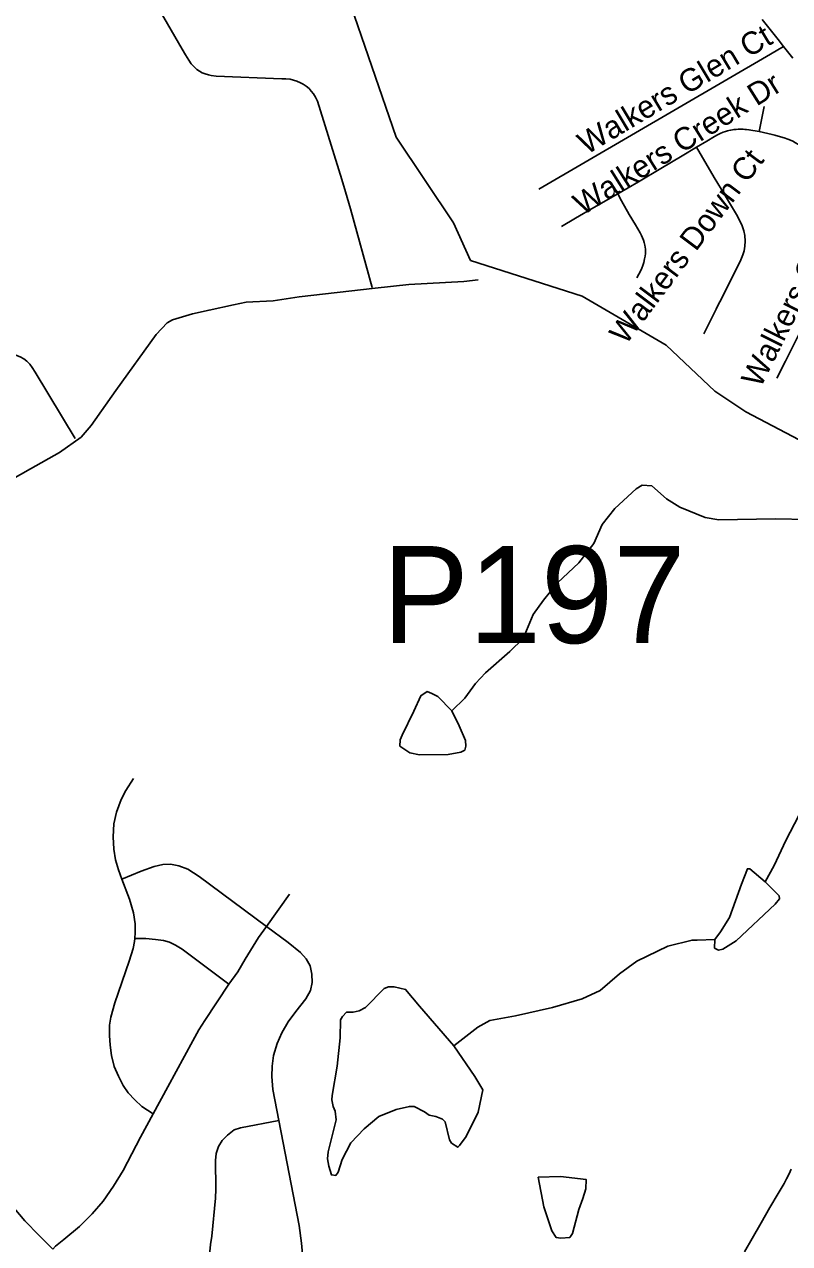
# Model space of a CAD drawing. Extents: x 1383679 to 1536984, y 460658 to 651027.
# Drawn here: x 1405913 to 1409147, y 493101 to 498254 of the extents above; entities that cross this region are included whole.
import ezdxf

# ---------------------------------------------------------------- set-up
doc = ezdxf.new("R2010")
doc.units = 0
for name, color, linetype in [('Exist Hydrographic Creek Single Shore', 7, 'Continuous'), ('Exist Hydrographic Misc Water Feature', 7, 'Continuous'), ('Exist Road Non-System Type 51', 7, 'Continuous'), ('Exist Road Non-System Type 51 Label', 7, 'Continuous'), ('Exist Road Secondary Structure Pipe Number Label', 7, 'Continuous')]:
    doc.layers.add(name, color=color, linetype=linetype)

msp = doc.modelspace()

# ---------------------------------------------------------------- linework, layer by layer
at = {"layer": 'Exist Hydrographic Creek Single Shore'}
msp.add_lwpolyline([(1414136.5, 495410.6), (1413927.4, 495438.7), (1413683.6, 495422.8), (1413487.7, 495349.3), (1413033.2, 495086.4), (1412697.2, 494919.1), (1412538.2, 494922.4), (1412339.2, 494975.6), (1411878.2, 495283.6), (1410222.7, 496097.7), (1409667.2, 496246.2), (1408961.2, 496615.8), (1408830.2, 496703.8), (1408625.2, 496898.3), (1408270.2, 497105.7), (1407798.2, 497256.3), (1407726.2, 497415.3), (1407483.3, 497778), (1407278.2, 498376.2)], dxfattribs=at)
at = {"layer": 'Exist Hydrographic Misc Water Feature'}
for points in [[(1405735.6, 496261), (1405938, 496375.1), (1406061.4, 496444.8), (1406152.7, 496509.4), (1406195.6, 496558.6), (1406298.6, 496705.9), (1406469.3, 496942.9), (1406516.3, 496992), (1406538.5, 497005.5), (1406623, 497030.1), (1406693.4, 497046.7), (1406795.9, 497068.4), (1406850.2, 497079.7), (1406964.4, 497085.6), (1407074.7, 497103), (1407395.6, 497139.2), (1407537.9, 497154.4), (1407770.3, 497167.8), (1407830.5, 497174.8)], [(1409225.4, 496161.2), (1409085.3, 496164), (1408847.1, 496160.6), (1408789.3, 496169.1), (1408682.1, 496213.9), (1408626.8, 496248.7), (1408563.8, 496304.2), (1408523.8, 496306.6), (1408497.5, 496291.6), (1408407.8, 496207.2), (1408354.5, 496140.1), (1408318.9, 496060.5), (1408255.4, 495978), (1408165.7, 495893.7), (1408106.2, 495821), (1408062.9, 495759.5), (1408021, 495658.6), (1407963.9, 495603.1), (1407862, 495513.3), (1407819.1, 495468.2), (1407773.9, 495406.7), (1407718.8, 495352.1)], [(1410138.7, 496109.2), (1410045.8, 496066.7), (1409908.4, 495997.3), (1409774.9, 495924.5), (1409573.5, 495753.7), (1409544.8, 495718.2), (1409503.5, 495649.3), (1409461.3, 495540.1), (1409356.4, 495292), (1409240.9, 495016.1), (1409130.7, 494804.2), (1409080.7, 494699.3), (1409043.3, 494629.5)], [(1407718.8, 495352.1), (1407660, 495413.1), (1407634.2, 495425.9), (1407614.4, 495433.7), (1407588, 495416.2), (1407558.7, 495351.1), (1407508.8, 495250.4), (1407500.4, 495230.1), (1407499.9, 495203.8), (1407541.3, 495175.1), (1407583.1, 495166.8), (1407703.3, 495168.5), (1407757.4, 495177.3), (1407773.7, 495186.8), (1407777.9, 495203.1), (1407776.5, 495227), (1407749.6, 495289.1), (1407718.8, 495352.1)], [(1409043.3, 494629.5), (1408978.4, 494685), (1408968.4, 494685.2), (1408943.1, 494620), (1408892.4, 494479.1), (1408855.1, 494419.1), (1408830.4, 494386)], [(1408830.4, 494386), (1408829.7, 494349.9), (1408845.7, 494341.4), (1408863.8, 494345.1), (1408920.5, 494380.1), (1409085.5, 494535.1), (1409104, 494558.5), (1409102.2, 494570.9), (1409043.3, 494629.5)], [(1408830.4, 494386), (1408756.4, 494383.3), (1408734.5, 494383.8), (1408631.8, 494358), (1408500.5, 494294.1), (1408427.5, 494241.4), (1408346.1, 494170.9), (1408269.3, 494134.7), (1408144.5, 494099.4), (1407987.8, 494064), (1407879.4, 494044), (1407828.8, 494015.5), (1407727.3, 493937.1)], [(1407727.3, 493937.1), (1407816.7, 493807.3), (1407849.7, 493750.9), (1407829.8, 493656.9), (1407779.7, 493553.7), (1407750.9, 493514.9), (1407744.9, 493508.4), (1407717.2, 493525.4), (1407709.4, 493539.5), (1407691, 493615.4), (1407679.2, 493626.3), (1407651.4, 493638.3), (1407623.4, 493643), (1407603.6, 493657.4), (1407560.1, 493680.4), (1407540.1, 493680.8), (1407483.9, 493668), (1407411.3, 493637.4), (1407348.1, 493586.2), (1407293, 493527.4), (1407255.5, 493455.9), (1407238.6, 493402.1), (1407228.3, 493388.4), (1407210.3, 493391.2), (1407198.9, 493427.5), (1407193.7, 493459.6), (1407196.3, 493489.1), (1407230.8, 493624.6), (1407225.5, 493660.8), (1407217.9, 493680.7), (1407212.6, 493708.7), (1407212.8, 493726.8), (1407235.3, 493851), (1407247.6, 493970.6), (1407249.1, 494046.9), (1407257.4, 494060.7), (1407273.8, 494078.4), (1407301.8, 494079.5), (1407327.9, 494084.7), (1407354.2, 494098.1), (1407433.7, 494179.4), (1407452, 494186.4), (1407476, 494185.9), (1407523.7, 494175.1), (1407582.4, 494104.2), (1407727.3, 493937.1)], [(1408084.6, 493381.8), (1408108.1, 493255.8), (1408142.1, 493155), (1408159.6, 493126.7), (1408179.5, 493123.9), (1408217.6, 493127.2), (1408229.8, 493143.3), (1408255.9, 493244.6), (1408272.9, 493291.8), (1408285.7, 493331.8), (1408286.4, 493372), (1408178.6, 493384), (1408084.6, 493381.8)]]:
    msp.add_lwpolyline(points, dxfattribs=at)
at = {"layer": 'Exist Road Non-System Type 51'}
for p, q in [((1409039.2, 497907.1), (1409017.4, 497801.4)), ((1407033.1, 494577.2), (1406935.9, 494440.9))]:
    msp.add_line(p, q, dxfattribs=at)
for points in [[(1406212.4, 498785.4), (1406580, 498149.9), (1406593.8, 498125.8), (1406607.1, 498102.8), (1406618.1, 498087.1), (1406628.4, 498075.3), (1406641, 498063.5), (1406652.9, 498055.6), (1406664.6, 498049.3), (1406676.4, 498045.4), (1406690.6, 498040.7), (1406702.4, 498037.5), (1406722.9, 498035.2), (1407000.9, 498024.1), (1407018.2, 498023.3), (1407035.6, 498021.8), (1407049.8, 498018.6), (1407064.8, 498013.8), (1407079.6, 498007.6), (1407091.5, 498001.2), (1407104.1, 497993.4), (1407115.9, 497982.3), (1407125.4, 497971.3), (1407134.9, 497960.3), (1407143.5, 497946.2), (1407151.4, 497929.6), (1407253.8, 497598), (1407270.2, 497546.1), (1407291.6, 497474.3), (1407382.9, 497141.2)], [(1409030.1, 498274.8), (1409098.5, 498189.5), (1409121.3, 498160.6), (1409160, 498111.7)], [(1409121.3, 498160.6), (1409066.3, 498128.1), (1408086.6, 497557.6)], [(1408753.1, 497735.2), (1408796.4, 497761), (1408829.2, 497780.3), (1408841.7, 497787), (1408853.3, 497792.7), (1408866.4, 497798.2), (1408875.2, 497801.5), (1408883.9, 497804.3), (1408890.4, 497805.9), (1408897.9, 497807.4), (1408905.3, 497808.5), (1408911.5, 497809.4), (1408920.8, 497810.4), (1408928.9, 497810.7), (1408935.9, 497810.9), (1408942.5, 497810.9), (1408950.2, 497810.7), (1408957.2, 497810.4), (1408963.9, 497809.8), (1408974.4, 497808.7), (1409017.4, 497801.4)], [(1409017.4, 497801.4), (1409072.4, 497787.9), (1409083.7, 497785.3), (1409108.2, 497778.7), (1409123.3, 497774.2), (1409138.8, 497768.9), (1409150.9, 497764.3), (1409160.9, 497759.9), (1409171.8, 497753.8), (1409181.5, 497748.1), (1409189.4, 497742.7), (1409196.6, 497736.7), (1409203.6, 497731), (1409224.5, 497710.6), (1409239.7, 497693.5), (1409253.6, 497676.8), (1409288, 497630.1), (1409300.2, 497613.2)], [(1408420.3, 497538.2), (1408508.3, 497588.7), (1408602.7, 497644.5), (1408692.1, 497698.8), (1408753.1, 497735.2)], [(1408783.5, 496945.9), (1408835.9, 497051), (1408843.9, 497066), (1408860, 497096.4), (1408909.4, 497196.3), (1408937.2, 497251.3), (1408949.5, 497279.5), (1408954.3, 497296.9), (1408957.3, 497316.6), (1408958.4, 497337.3), (1408957.3, 497362), (1408952.8, 497382.1), (1408945.8, 497402), (1408936.1, 497423.6), (1408921.7, 497450.1), (1408896.3, 497492.9), (1408858.7, 497555.9), (1408827.6, 497606.7), (1408753.1, 497735.2)], [(1408183.1, 497399.4), (1408242.4, 497435.1), (1408319.3, 497480.4), (1408420.3, 497538.2)], [(1408500.7, 497182.8), (1408509.4, 497198.5), (1408517.4, 497214.2), (1408521.6, 497223.1), (1408526.4, 497235.4), (1408529.9, 497247.2), (1408533.4, 497262.7), (1408535.6, 497274.2), (1408536.9, 497285.3), (1408537.3, 497294.4), (1408537.1, 497304.3), (1408536.1, 497312.8), (1408534.5, 497320.9), (1408532.3, 497331.4), (1408529, 497341.5), (1408525.4, 497351.3), (1408521.1, 497361.6), (1408515.7, 497372.3), (1408495.4, 497407), (1408469.1, 497450.7), (1408436.1, 497507.9), (1408420.3, 497538.2)], [(1406127.6, 496503.8), (1405958.4, 496784.2), (1405945.9, 496804.4), (1405935.5, 496818.2), (1405923.6, 496829.9), (1405910, 496840.4), (1405894.9, 496848.2), (1405876, 496855.4), (1405842, 496864.6), (1405742.1, 496888.8), (1405708.8, 496896.6), (1405668.2, 496905.1), (1405322.5, 496965.8), (1405294.4, 496973), (1405274.1, 496982.2), (1405253.9, 496994.6), (1405232.4, 497010.9), (1405127.1, 497103.4)], [(1409247.3, 497066), (1409185.5, 496943.1), (1409128.9, 496830.5), (1409092.6, 496758.7)], [(1406325.1, 494641.8), (1406310.1, 494680.8), (1406297.6, 494722.6), (1406290.6, 494768.5), (1406287.9, 494819.9), (1406290.6, 494875.6), (1406301.9, 494924.3), (1406321.4, 494977.2), (1406342.1, 495016.2), (1406374.1, 495066.2)], [(1406935.9, 494440.9), (1406651.1, 494653), (1406603.8, 494683.6), (1406564.9, 494697.5), (1406530, 494704.5), (1406498, 494703.1), (1406461.9, 494694.8), (1406406.1, 494675.2), (1406325.1, 494641.8)], [(1406379.4, 494390.5), (1406381.1, 494416.4), (1406381.1, 494452.6), (1406374.1, 494498.5), (1406357.5, 494557), (1406325.1, 494641.8)], [(1406935.9, 494440.9), (1406902, 494394.4), (1406845.9, 494303.3), (1406815.5, 494250.1), (1406777, 494197)], [(1406987.9, 493621.5), (1406962.8, 493752.7), (1406958.6, 493806.9), (1406960, 493851.5), (1406965.6, 493896), (1406980.9, 493946.1), (1407000.4, 493992), (1407028.1, 494037.9), (1407060.1, 494082.5), (1407101.9, 494135.3), (1407121.4, 494170.2), (1407128.4, 494204.9), (1407127, 494239.7), (1407120, 494274.5), (1407103.4, 494305.1), (1407079.6, 494331.6), (1407026.9, 494373.2), (1406935.9, 494440.9)], [(1406457.1, 493649.8), (1406409, 493680.3), (1406379.8, 493708.2), (1406351.9, 493737.4), (1406329.6, 493769.4), (1406310.1, 493808.3), (1406292.1, 493850.1), (1406281, 493896), (1406275.4, 493939.2), (1406272.6, 493980.9), (1406272.6, 494024), (1406278.1, 494057.4), (1406294.9, 494118.7), (1406356.1, 494294), (1406372.9, 494348.2), (1406378.4, 494377.5), (1406379.4, 494390.5)], [(1406777, 494197), (1406579.2, 494344.9), (1406551.9, 494362.6), (1406526.1, 494375.4), (1406500.4, 494381.8), (1406466.6, 494386.7), (1406425.4, 494389.8), (1406379.4, 494390.5)], [(1406777, 494197), (1406675.6, 494044.2), (1406650, 494004.1), (1406624.2, 493957.5), (1406518.9, 493763.8), (1406457.1, 493649.8)], [(1405098, 493727.8), (1405117, 493706.1), (1405146.9, 493700.7), (1405289, 493687.1), (1405329.6, 493683), (1405359.4, 493674.9), (1405389.2, 493660), (1405417.6, 493641), (1405662.9, 493443.3), (1405870.1, 493251), (1405915, 493197.5), (1405974.9, 493134.8), (1406033.5, 493077.8)], [(1406457.1, 493649.8), (1406403.4, 493550.9), (1406329.6, 493410.4), (1406289.4, 493343.6), (1406246.1, 493279.6), (1406198.9, 493226.7), (1406146, 493173.8), (1406079.1, 493118.2), (1406044.4, 493090.3), (1406033.5, 493077.8)], [(1406987.9, 493621.5), (1406826.4, 493590.8), (1406799.5, 493581.3), (1406770.5, 493558.8), (1406748, 493536.2), (1406733.6, 493510.6), (1406723.9, 493481.7), (1406720.6, 493452.7), (1406720.6, 493418.9), (1406722.4, 493365.9), (1406722.4, 493330.5), (1406720.6, 493293.5), (1406704.6, 493132.8), (1406699.9, 493097.4), (1406696.6, 493066.8), (1406691.8, 492981.7)], [(1407083.1, 492966.3), (1407086.6, 492991.6), (1407089.4, 493040.2), (1407083.9, 493102.8), (1407074.1, 493178), (1407057.4, 493264.2), (1407005.9, 493527.2), (1406987.9, 493621.5)], [(1409152.9, 493415), (1409144.8, 493395.9), (1409133.5, 493374.2), (1409122.9, 493355.3), (1409098.3, 493312.8), (1409063.7, 493253.7), (1409026.5, 493189), (1408987.9, 493122.4), (1408955.4, 493066)]]:
    msp.add_lwpolyline(points, dxfattribs=at)

# ---------------------------------------------------------------- texts
at = {"layer": 'Exist Road Non-System Type 51 Label'}
for s, rotation, p in [('Walkers Glen Ct', 30.9251, (1408288.6, 497701)), ('Walkers Creek Dr', 32.1426, (1408271.8, 497444.1)), ('Walkers Down Ct', 53.1299, (1408454.1, 496895.6)), ('Walkers Creek Dr', 63.4346, (1409023.2, 496713.4))]:
    msp.add_text(s, height=95, rotation=rotation, dxfattribs=at).set_placement(p)
at = {"layer": 'Exist Road Secondary Structure Pipe Number Label'}
msp.add_text('P197', height=410.1, dxfattribs=at).set_placement((1407425.3, 495638.9))

doc.saveas('drawing.dxf')
